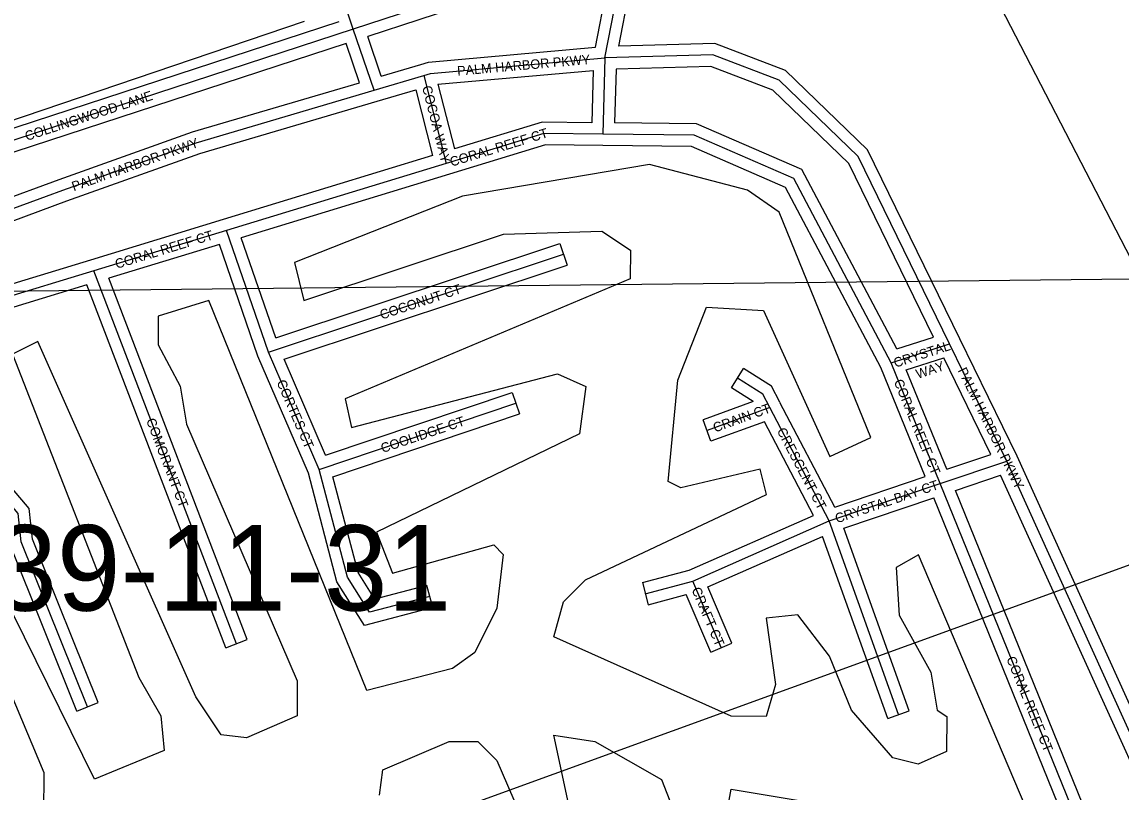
# Model space of a CAD drawing. Extents: x 457167 to 656239, y 1787309 to 1969297.
# Drawn here: x 590505 to 593397, y 1907446 to 1909471 of the extents above; entities that cross this region are included whole.
import ezdxf

# ---------------------------------------------------------------- set-up
doc = ezdxf.new("R2010")
doc.units = 0
for name, color, linetype in [('Level 1', 7, 'Continuous'), ('Level 2', 7, 'Continuous'), ('Level 31', 7, 'Continuous'), ('Level 32', 7, 'Continuous'), ('Level 34', 7, 'Continuous'), ('Level 5', 7, 'Continuous')]:
    doc.layers.add(name, color=color, linetype=linetype)

msp = doc.modelspace()

# ---------------------------------------------------------------- linework, layer by layer
at = {"layer": 'Level 1'}
for p, q in [((593449.875, 1908796.541), (592464.083, 1910705.826)), ((589240.382, 1908749.669), (593427.605, 1908796.293)), ((591225.798, 1907247.668), (593566.879, 1908097.533))]:
    msp.add_line(p, q, dxfattribs=at)
at = {"layer": 'Level 31'}
for p, q in [((591376.939, 1909452.231), (591238.114, 1909860.481)), ((591376.939, 1909452.231), (589939.394, 1908982.408)), ((591431.649, 1909291.769), (591376.939, 1909452.231)), ((592039.22, 1909376.892), (592033.788, 1909176.171)), ((591431.649, 1909291.769), (591562.991, 1909330.812)), ((591562.991, 1909330.812), (591621.71, 1909099.433)), ((590963.521, 1909153.681), (591431.649, 1909291.769)), ((590613.021, 1909029.207), (590963.521, 1909153.681)), ((591621.71, 1909099.433), (591043.535, 1908923.354)), ((590229.433, 1908888.07), (590613.021, 1909029.207)), ((591043.535, 1908923.354), (590694.336, 1908816.697)), ((591154.225, 1908603.154), (591043.535, 1908923.354)), ((591154.225, 1908603.154), (591929.938, 1908860.348)), ((590694.336, 1908816.697), (590295.205, 1908695.223)), ((591069.601, 1907836.383), (590694.336, 1908816.697)), ((591287.189, 1908294.552), (591154.225, 1908603.154)), ((592792.124, 1908575.219), (592946.055, 1908624.773)), ((593096.198, 1908316.512), (592946.055, 1908624.773)), ((592921.272, 1908257.537), (592792.124, 1908575.219)), ((591287.189, 1908294.552), (591804.34, 1908468.923)), ((592473.106, 1908457.219), (592307.713, 1908397.141)), ((592628.984, 1908159.129), (592473.106, 1908457.219)), ((592921.272, 1908257.537), (593096.198, 1908316.512)), ((593543.996, 1907329.191), (593096.198, 1908316.512)), ((592628.984, 1908159.129), (592921.272, 1908257.537)), ((593384.384, 1907117.823), (592921.272, 1908257.537)), ((592270.478, 1908001.199), (592628.984, 1908159.129)), ((592811.526, 1907650.081), (592628.984, 1908159.129)), ((592145.18, 1907967.961), (592270.478, 1908001.199)), ((592345.194, 1907826.158), (592270.478, 1908001.199))]:
    msp.add_line(p, q, dxfattribs=at)
for points in [[(592073.049, 1909640.474), (591946.859, 1909638.875), (591376.939, 1909452.231)], [(592039.22, 1909376.892), (592072.898, 1909552.109), (592073.049, 1909640.474)], [(592946.055, 1908624.773), (592705.639, 1909117.556), (592497.467, 1909317.917), (592322.761, 1909384.766), (592039.22, 1909376.892)], [(591562.991, 1909330.812), (591580.483, 1909336.236), (592039.22, 1909376.892)], [(592033.788, 1909176.171), (591878.359, 1909177.896), (591621.71, 1909099.433)], [(592792.124, 1908575.219), (592535.804, 1909059.666), (592273.449, 1909173.939), (592033.788, 1909176.171)], [(590677.694, 1907670.163), (590503.314, 1908103.934), (590495.181, 1908179.222), (590453.312, 1908229.116), (590295.205, 1908695.223)], [(592473.106, 1908457.219), (592454.413, 1908492.888), (592388.05, 1908534.458)], [(591578.409, 1907960.583), (591420.038, 1907919.041), (591361.71, 1908011.145), (591287.189, 1908294.552)]]:
    msp.add_lwpolyline(points, dxfattribs=at)
at = {"layer": 'Level 32'}
for p, q in [((591338.762, 1909471.314), (589956.42, 1909019.534)), ((591358.104, 1909414.512), (589979.594, 1908963.982)), ((591393.159, 1909311.692), (591358.104, 1909414.511)), ((591450.74, 1909328.741), (591415.134, 1909433.17)), ((591450.74, 1909328.741), (591554.444, 1909359.569)), ((591599.775, 1909307.827), (592008.32, 1909344.035)), ((592008.321, 1909344.035), (592004.599, 1909206.497)), ((592068.442, 1909347.691), (592064.604, 1909205.886)), ((590954.25, 1909182.224), (591393.159, 1909311.693)), ((591440.197, 1909263.011), (591541.598, 1909293.154)), ((591541.599, 1909293.154), (591585.593, 1909119.795)), ((591599.775, 1909307.827), (591643.045, 1909137.326)), ((590972.793, 1909125.136), (591440.137, 1909262.993)), ((590602.663, 1909057.362), (590954.25, 1909182.224)), ((590623.381, 1909001.051), (590972.793, 1909125.136)), ((591585.593, 1909119.794), (591034.795, 1908952.053)), ((591630.451, 1909070.734), (591082.064, 1908903.726)), ((590221.572, 1908917.143), (590602.663, 1909057.362)), ((590237.294, 1908858.995), (590623.381, 1909001.051)), ((591034.772, 1908952.046), (590685.573, 1908845.388)), ((591172.901, 1908640.951), (591082.064, 1908903.726)), ((591172.901, 1908640.951), (591920.496, 1908888.823)), ((591920.496, 1908888.823), (591939.379, 1908831.871)), ((591024.633, 1908886.211), (590733.849, 1908797.396)), ((591126.235, 1908592.302), (591024.634, 1908886.211)), ((590685.601, 1908845.397), (590286.47, 1908723.923)), ((591194.725, 1908584.975), (591939.379, 1908831.871)), ((590676.317, 1908779.852), (590333.563, 1908675.536)), ((591041.584, 1907825.657), (590676.318, 1908779.852)), ((591097.619, 1907847.107), (590733.849, 1908797.395)), ((592806.876, 1908611.485), (592903.916, 1908642.724)), ((593123.349, 1908329.278), (592973.026, 1908637.91)), ((591258.748, 1908284.747), (591126.235, 1908592.302)), ((591303.801, 1908331.812), (591194.725, 1908584.974)), ((592832.09, 1908556.566), (592930.478, 1908588.241)), ((593054.289, 1908334.042), (592930.478, 1908588.241)), ((592372.125, 1908509.033), (592403.976, 1908559.883)), ((592881.467, 1908275.791), (592764.901, 1908562.521)), ((592938.433, 1908294.982), (592832.09, 1908556.567)), ((591303.802, 1908331.813), (591794.756, 1908497.351)), ((591794.756, 1908497.351), (591813.926, 1908440.495)), ((592429.295, 1908473.221), (592372.125, 1908509.033)), ((592429.295, 1908473.221), (592297.471, 1908425.337)), ((592643.695, 1908195.736), (592499.691, 1908471.121)), ((591323.33, 1908275.077), (591813.926, 1908440.495)), ((592317.956, 1908368.942), (592297.471, 1908425.337)), ((592458.683, 1908420.061), (592317.956, 1908368.942)), ((592587.535, 1908173.651), (592458.683, 1908420.061)), ((592938.434, 1908294.982), (593054.289, 1908334.042)), ((593555.968, 1907375.424), (593123.348, 1908329.278)), ((592643.695, 1908195.736), (592881.467, 1908275.791)), ((592961.066, 1908239.293), (593080.079, 1908279.417)), ((593516.674, 1907316.8), (593080.079, 1908279.418)), ((593401.223, 1907156.071), (592961.066, 1908239.293)), ((592667.549, 1908140.456), (592904.101, 1908220.1)), ((593344.931, 1907135.221), (592904.101, 1908220.101)), ((592260.525, 1908029.596), (592587.535, 1908173.651)), ((592839.765, 1907660.206), (592667.55, 1908140.456)), ((592309.714, 1907985.699), (592611.613, 1908118.692)), ((592783.285, 1907639.954), (592611.613, 1908118.692)), ((592137.488, 1907996.958), (592260.525, 1908029.596)), ((592137.488, 1907996.958), (592152.874, 1907938.962)), ((591586.021, 1907931.565), (591570.797, 1907989.602)), ((592152.874, 1907938.962), (592253.079, 1907965.544)), ((592317.603, 1907814.381), (592253.079, 1907965.544)), ((592372.786, 1907837.936), (592309.713, 1907985.699)), ((591041.584, 1907825.657), (591097.619, 1907847.107)), ((592317.603, 1907814.381), (592372.786, 1907837.936)), ((590649.858, 1907658.973), (590705.529, 1907681.354)), ((592783.285, 1907639.954), (592839.765, 1907660.206))]:
    msp.add_line(p, q, dxfattribs=at)
for points in [[(592075.734, 1909407.918), (592102.893, 1909549.226), (592103.05, 1909640.422)], [(592042.997, 1909610.089), (591951.832, 1909608.935), (591415.134, 1909433.17)], [(592014.031, 1909404.777), (592042.902, 1909554.992), (592042.998, 1909610.089)], [(592973.018, 1908637.928), (592730.272, 1909135.486), (592513.88, 1909343.759), (592327.901, 1909414.921), (592075.734, 1909407.918)], [(591554.444, 1909359.569), (591574.65, 1909365.838), (592014.031, 1909404.777)], [(592903.916, 1908642.724), (592681.007, 1909099.626), (592481.054, 1909292.076), (592317.622, 1909354.611), (592068.443, 1909347.691)], [(592004.598, 1909206.497), (591874.038, 1909207.946), (591643.046, 1909137.327)], [(592806.876, 1908611.484), (592557.41, 1909082.977), (592279.832, 1909203.881), (592064.604, 1909205.886)], [(592033.455, 1909146.172), (591882.679, 1909147.846), (591630.482, 1909070.744)], [(592764.901, 1908562.521), (592514.197, 1909036.354), (592267.065, 1909143.996), (592033.509, 1909146.172)], [(590649.858, 1907658.973), (590473.931, 1908096.59), (590466.334, 1908166.927), (590426.711, 1908214.146), (590276.14, 1908658.035)], [(590705.529, 1907681.354), (590532.695, 1908111.277), (590524.029, 1908191.516), (590479.913, 1908244.086), (590333.564, 1908675.536)], [(592499.679, 1908471.146), (592477.217, 1908514.004), (592403.976, 1908559.883)], [(591586.021, 1907931.565), (591406.43, 1907884.456), (591333.879, 1907999.021), (591258.748, 1908284.747)], [(591570.797, 1907989.602), (591433.646, 1907953.626), (591389.542, 1908023.27), (591323.33, 1908275.077)]]:
    msp.add_lwpolyline(points, dxfattribs=at)
at = {"layer": 'Level 5'}
for points in [[(591247.961, 1909472.351), (590313.983, 1909156.589), (590255.662, 1909190), (590197.429, 1909315.112), (590172.587, 1909456.856), (590631.281, 1909631.432)], [(592896.736, 1907761.639), (592913.308, 1907661.606), (592938.319, 1907644.896), (592938.219, 1907553.194), (592863.159, 1907519.913), (592796.468, 1907536.683), (592688.225, 1907661.836), (592630.042, 1907803.618), (592546.769, 1907912.081), (592463.409, 1907903.81), (592488.221, 1907728.746), (592463.152, 1907645.384), (592371.451, 1907645.483), (591904.812, 1907854.416), (591929.921, 1907946.088), (591988.341, 1908004.37), (592463.764, 1908228.928), (592447.153, 1908295.659), (592238.691, 1908245.867), (592205.37, 1908262.567), (592230.677, 1908529.304), (592305.895, 1908720.969), (592455.948, 1908712.47), (592630.585, 1908328.801), (592739.026, 1908378.693), (592497.884, 1908970.836), (592414.593, 1909029.286), (592156.228, 1909096.277), (591664.293, 1909013.432), (591222.309, 1908838.826), (591247.191, 1908738.754), (591772.565, 1908913.261), (592030.989, 1908921.342), (592105.99, 1908871.221), (592105.892, 1908796.2), (591355.296, 1908480.228), (591371.878, 1908405.166), (591913.893, 1908546.302), (591988.894, 1908512.892), (591972.085, 1908387.879), (591438.272, 1908130.01), (591479.854, 1908021.597), (591746.687, 1908096.331), (591771.697, 1908071.291), (591754.859, 1907929.607), (591696.379, 1907812.964), (591637.989, 1907771.312), (591412.848, 1907713.22), (590997.098, 1908739.052), (590863.687, 1908697.501), (590863.628, 1908622.469), (590921.85, 1908514.036), (590938.422, 1908413.964), (591229.474, 1907738.43), (591229.386, 1907646.727), (591095.935, 1907588.506), (591029.244, 1907596.905), (590962.652, 1907697.037), (590546.844, 1908631.137), (590480.123, 1908597.856), (590812.669, 1907747.187), (590870.921, 1907647.116), (590879.163, 1907555.383), (590695.661, 1907480.551), (590296.404, 1908289.608)], [(590146.54, 1908489.842), (590562.319, 1907497.391), (590562.19, 1907389.017), (590328.709, 1907322.555)], [(593204.657, 1907269.468), (592863.742, 1908070.116), (592805.321, 1908036.835), (592813.533, 1907911.792), (592896.736, 1907761.639)], [(591946.039, 1907404.186), (591904.555, 1907595.99), (592012.897, 1907579.19), (592187.861, 1907478.948), (592370.769, 1907011.918)], [(591445.902, 1907438.083), (591454.301, 1907504.745), (591629.422, 1907579.608), (591704.453, 1907579.508), (591754.434, 1907529.457), (592078.739, 1906778.831)], [(592354.454, 1907362.076), (592371.224, 1907453.749), (592571.267, 1907420.209)]]:
    msp.add_lwpolyline(points, dxfattribs=at)

# ---------------------------------------------------------------- texts
at = {"layer": 'Level 2'}
msp.add_text('39-11-31', height=225, dxfattribs=at).set_placement((590429.921, 1907923.333))
at = {"layer": 'Level 34'}
for s, height, rotation, p in [('PALM HARBOR PKWY', 25, 5.064336, (591651.423, 1909329.975)), ('COCOA WAY', 25, 284.239261, (591557.807, 1909300.428)), ('COLLINGWOOD LANE', 25, 18.098042, (590517.899, 1909158.328)), ('CORAL REEF CT', 25, 16.999047, (591635.769, 1909090.661)), ('PALM HARBOR PKWY', 24.99916, 19.550908, (590641.536, 1909026.071)), ('CORAL REEF CT', 25, 16.983978, (590754.658, 1908822.052)), ('COCONUT CT', 24.9992, 18.342769, (591451.847, 1908688.665)), ('CRYSTAL', 25, 17.8446, (592803.448, 1908562.147)), ('WAY', 25, 17.8446, (592862.049, 1908532.821)), ('PALM HARBOR PKWY', 25, 295.968692, (592966.729, 1908555.191)), ('CORTES CT', 24.9992, 293.308653, (591174.646, 1908524.172)), ('CORAL REEF CT', 25, 292.122811, (592798.682, 1908525.9)), ('CRAIN CT', 24.9992, 19.963078, (592328.959, 1908391.561)), ('COMORANT CT', 25, 290.946372, (590831.28, 1908423.994)), ('COOLIDGE CT', 25, 18.632339, (591454.403, 1908337.742)), ('CRESCENT CT', 25, 297.605778, (592490.711, 1908396.58)), ('CRYSTAL BAY CT', 25, 18.607175, (592649.719, 1908152.921)), ('CRAFT CT', 25, 293.11472, (592266.479, 1907978.727)), ('CORAL REEF CT', 25, 292.113367, (593094.83, 1907797.211))]:
    msp.add_text(s, height=height, rotation=rotation, dxfattribs=at).set_placement(p)

doc.saveas('drawing.dxf')
